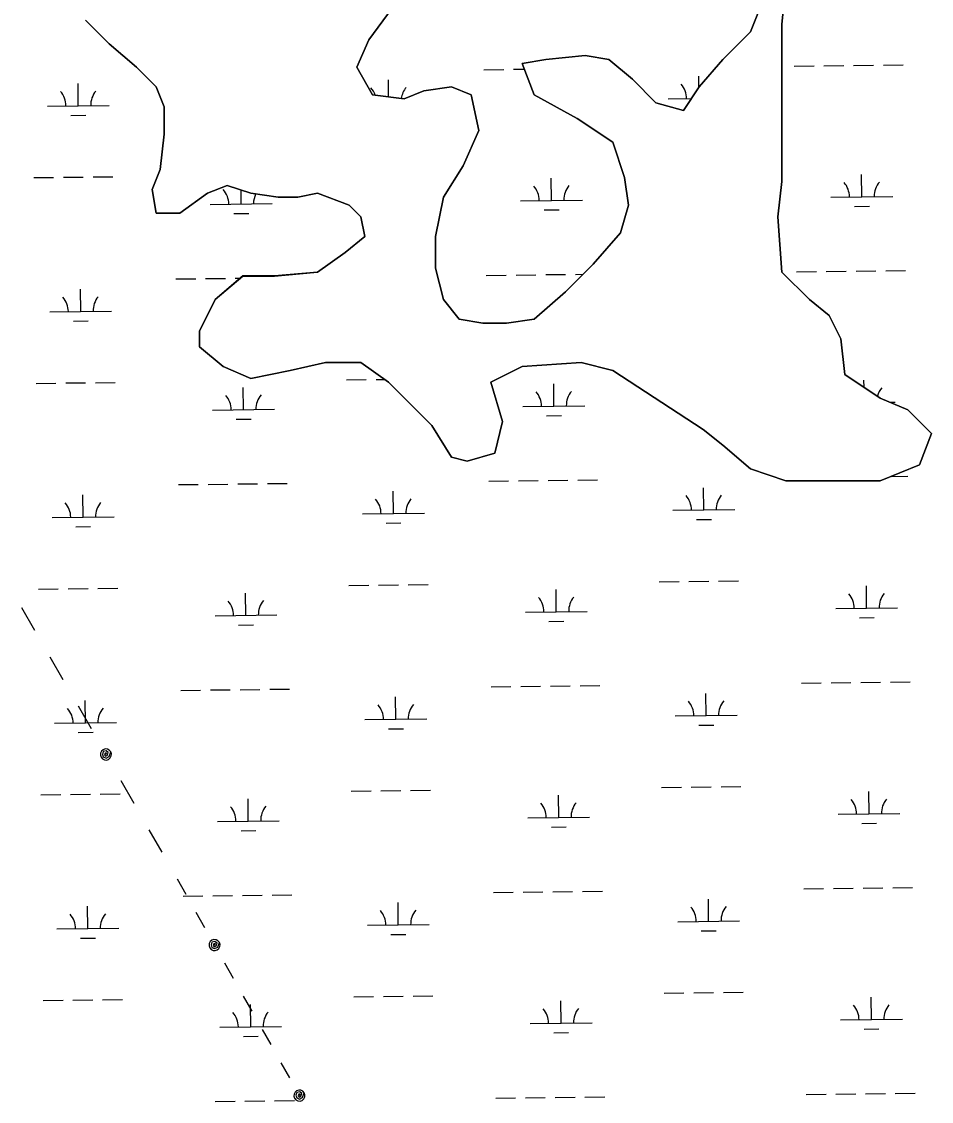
# Model space of a CAD drawing. Extents: x 3684037 to 3722149, y 433263 to 459021.
# Drawn here: x 3699163 to 3700634, y 440357 to 442103 of the extents above; entities that cross this region are included whole.
import ezdxf

# ---------------------------------------------------------------- set-up
doc = ezdxf.new("R2010")
doc.units = 0
for name, color, linetype in [('V-TOPO-SHOR', 7, 'Continuous'), ('V-UTIL-LINE', 7, 'Continuous'), ('V-WETL-SWMP', 7, 'Continuous')]:
    doc.layers.add(name, color=color, linetype=linetype)

msp = doc.modelspace()

# ---------------------------------------------------------------- linework, layer by layer
at = {"layer": 'V-TOPO-SHOR'}
for p, q in [((3700392.3, 442099.5), (3700398.7, 442163.2)), ((3700366.9, 442150.5), (3700341.4, 442086.8)), ((3699724.3, 442074.1), (3699762.4, 442125)), ((3699266.2, 442105.9), (3699304.3, 442067.7)), ((3700392.3, 441844.9), (3700392.3, 442099.5)), ((3700341.4, 442086.8), (3700296.9, 442042.2)), ((3699304.3, 442067.7), (3699348.9, 442029.5)), ((3699705.2, 442029.5), (3699724.3, 442074.1)), ((3700010.6, 442042.2), (3699972.4, 442035.9)), ((3700074.2, 442048.6), (3700010.6, 442042.2)), ((3700112.4, 442042.2), (3700074.2, 442048.6)), ((3700150.6, 442010.4), (3700112.4, 442042.2)), ((3700296.9, 442042.2), (3700258.7, 441997.7)), ((3699348.9, 442029.5), (3699380.7, 441997.7)), ((3699730.6, 441984.9), (3699705.2, 442029.5)), ((3699972.4, 442035.9), (3699991.5, 441984.9)), ((3700188.7, 441972.2), (3700150.6, 442010.4)), ((3699380.7, 441997.7), (3699393.4, 441965.8)), ((3699813.3, 441991.3), (3699781.5, 441978.6)), ((3699857.9, 441997.7), (3699813.3, 441991.3)), ((3699889.7, 441984.9), (3699857.9, 441997.7)), ((3700258.7, 441997.7), (3700233.3, 441959.5)), ((3699781.5, 441978.6), (3699730.6, 441984.9)), ((3699902.4, 441927.6), (3699889.7, 441984.9)), ((3699991.5, 441984.9), (3700061.5, 441946.7)), ((3700233.3, 441959.5), (3700188.7, 441972.2)), ((3699393.4, 441965.8), (3699393.4, 441921.3)), ((3700061.5, 441946.7), (3700118.7, 441908.5)), ((3699393.4, 441921.3), (3699387.1, 441864)), ((3699877, 441870.3), (3699902.4, 441927.6)), ((3700118.7, 441908.5), (3700137.8, 441851.2)), ((3699845.2, 441819.4), (3699877, 441870.3)), ((3699387.1, 441864), (3699374.3, 441832.1)), ((3700137.8, 441851.2), (3700144.2, 441806.7)), ((3699374.3, 441832.1), (3699380.7, 441793.9)), ((3699463.4, 441825.8), (3699495.2, 441838.5)), ((3699495.2, 441838.5), (3699533.4, 441825.8)), ((3700386, 441787.6), (3700392.3, 441844.9)), ((3699418.9, 441793.9), (3699463.4, 441825.8)), ((3699533.4, 441825.8), (3699577.9, 441819.4)), ((3699577.9, 441819.4), (3699609.7, 441819.4)), ((3699609.7, 441819.4), (3699641.6, 441825.8)), ((3699641.6, 441825.8), (3699692.5, 441806.7)), ((3699832.4, 441755.7), (3699845.2, 441819.4)), ((3699692.5, 441806.7), (3699711.5, 441787.6)), ((3700144.2, 441806.7), (3700131.5, 441762.1)), ((3699380.7, 441793.9), (3699418.9, 441793.9)), ((3699711.5, 441787.6), (3699717.9, 441755.7)), ((3700392.3, 441698.4), (3700386, 441787.6)), ((3700131.5, 441762.1), (3700086.9, 441711.2)), ((3699717.9, 441755.7), (3699686.1, 441730.3)), ((3699832.4, 441704.8), (3699832.4, 441755.7)), ((3699686.1, 441730.3), (3699641.6, 441698.4)), ((3700086.9, 441711.2), (3700042.4, 441666.6)), ((3699520.7, 441692.1), (3699476.1, 441653.9)), ((3699571.6, 441692.1), (3699520.7, 441692.1)), ((3699641.6, 441698.4), (3699571.6, 441692.1)), ((3699845.2, 441653.9), (3699832.4, 441704.8)), ((3700436.9, 441653.9), (3700392.3, 441698.4)), ((3700042.4, 441666.6), (3699991.5, 441622)), ((3699476.1, 441653.9), (3699450.7, 441602.9)), ((3699870.6, 441622), (3699845.2, 441653.9)), ((3700468.7, 441628.4), (3700436.9, 441653.9)), ((3699908.8, 441615.7), (3699870.6, 441622)), ((3699991.5, 441622), (3699947, 441615.7)), ((3700487.8, 441590.2), (3700468.7, 441628.4)), ((3699947, 441615.7), (3699908.8, 441615.7)), ((3699450.7, 441602.9), (3699450.7, 441577.5)), ((3700494.1, 441532.9), (3700487.8, 441590.2)), ((3699450.7, 441577.5), (3699488.9, 441545.6)), ((3699597, 441539.3), (3699654.3, 441552)), ((3699654.3, 441552), (3699711.5, 441552)), ((3699711.5, 441552), (3699756.1, 441520.2)), ((3699972.4, 441545.6), (3700067.8, 441552)), ((3700067.8, 441552), (3700118.7, 441539.3)), ((3699488.9, 441545.6), (3699533.4, 441526.5)), ((3699533.4, 441526.5), (3699597, 441539.3)), ((3699921.5, 441520.2), (3699972.4, 441545.6)), ((3700118.7, 441539.3), (3700265.1, 441443.8)), ((3699756.1, 441520.2), (3699826.1, 441450.1)), ((3699940.6, 441456.5), (3699921.5, 441520.2)), ((3700551.4, 441494.7), (3700494.1, 441532.9)), ((3700595.9, 441475.6), (3700551.4, 441494.7)), ((3700634.1, 441437.4), (3700595.9, 441475.6)), ((3699826.1, 441450.1), (3699857.9, 441399.2)), ((3699927.9, 441405.5), (3699940.6, 441456.5)), ((3700265.1, 441443.8), (3700296.9, 441418.3)), ((3700615, 441386.5), (3700634.1, 441437.4)), ((3700296.9, 441418.3), (3700341.4, 441380.1)), ((3699857.9, 441399.2), (3699883.3, 441392.8)), ((3699883.3, 441392.8), (3699927.9, 441405.5)), ((3700341.4, 441380.1), (3700398.7, 441361)), ((3700551.4, 441361), (3700615, 441386.5)), ((3700398.7, 441361), (3700551.4, 441361))]:
    msp.add_line(p, q, dxfattribs=at)
at = {"layer": 'V-UTIL-LINE'}
for points in [[(3699162.9, 441155.9), (3699183.9, 441119.3)], [(3699208.6, 441076.3), (3699229.5, 441039.7)], [(3699254.2, 440996.7), (3699275.2, 440960.1)], [(3699299.2, 440918.1), (3699300.4, 440920.7), (3699298.1, 440920.4), (3699297, 440917.8), (3699298.8, 440915.5), (3699301.8, 440917), (3699303.1, 440921.5), (3699299.6, 440924), (3699294.9, 440922.8), (3699293.5, 440918.4), (3699294.8, 440914.2), (3699299.4, 440912.5), (3699304.3, 440914.9), (3699307, 440922.6), (3699304.7, 440925.3), (3699301.6, 440926.8), (3699298.1, 440927.1), (3699294.7, 440926), (3699292.1, 440923.6), (3699290.5, 440920.5), (3699290.3, 440917), (3699291.4, 440913.7), (3699293.7, 440911), (3699296.8, 440909.5), (3699300.4, 440909.2), (3699303.7, 440910.3), (3699306.3, 440912.6), (3699307.9, 440915.8), (3699308.1, 440919.3), (3699307, 440922.6)], [(3699323.3, 440876.2), (3699344.2, 440839.6)], [(3699368.9, 440796.6), (3699389.9, 440760)], [(3699414.5, 440717), (3699428.5, 440692.2)], [(3699444.9, 440663.1), (3699458.9, 440638.3)], [(3699474.9, 440609.9), (3699476.2, 440612.5), (3699473.9, 440612.1), (3699472.7, 440609.6), (3699474.5, 440607.3), (3699477.5, 440608.8), (3699478.9, 440613.3), (3699475.4, 440615.8), (3699470.7, 440614.6), (3699469.2, 440610.3), (3699470.5, 440606), (3699475, 440604.2), (3699480, 440606.7), (3699482.8, 440614.3), (3699480.5, 440617), (3699477.3, 440618.6), (3699473.8, 440618.8), (3699470.5, 440617.7), (3699467.8, 440615.5), (3699466.3, 440612.3), (3699466, 440608.8), (3699467.1, 440605.5), (3699469.4, 440602.8), (3699472.5, 440601.2), (3699476, 440601), (3699479.3, 440602.1), (3699482, 440604.4), (3699483.6, 440607.5), (3699483.9, 440611), (3699482.8, 440614.3)], [(3699491, 440581.5), (3699504.9, 440556.7)], [(3699521.4, 440527.6), (3699535.3, 440502.9)], [(3699551.8, 440473.7), (3699565.7, 440449)], [(3699582.2, 440419.8), (3699596.1, 440395.1)], [(3699612.2, 440366.7), (3699613.4, 440369.3), (3699611.1, 440368.9), (3699610, 440366.4), (3699611.7, 440364), (3699614.7, 440365.6), (3699616.1, 440370), (3699612.6, 440372.5), (3699607.9, 440371.4), (3699606.5, 440367), (3699607.8, 440362.7), (3699612.3, 440361), (3699617.2, 440363.4), (3699620, 440371.1), (3699617.7, 440373.8), (3699614.6, 440375.3), (3699611.1, 440375.6), (3699607.7, 440374.5), (3699605.1, 440372.2), (3699603.5, 440369.1), (3699603.2, 440365.6), (3699604.3, 440362.3), (3699606.6, 440359.6), (3699609.7, 440358), (3699613.2, 440357.7), (3699616.6, 440358.8), (3699619.2, 440361.1), (3699620.8, 440364.3), (3699621.1, 440367.8), (3699620, 440371.1)]]:
    msp.add_lwpolyline(points, dxfattribs=at)
at = {"layer": 'V-WETL-SWMP'}
for p, q in [((3699910.5, 442025.7), (3699942.5, 442026.1)), ((3699958.5, 442026.3), (3699975.9, 442026.5)), ((3700412.4, 442031.5), (3700444.4, 442031.9)), ((3700460.4, 442032.1), (3700492.4, 442032.5)), ((3700508.4, 442032.7), (3700540.4, 442033)), ((3700556.4, 442033.2), (3700588.4, 442033.6)), ((3699756.4, 441981.7), (3699756.1, 442009.2)), ((3700258.2, 441996.8), (3700258, 442015)), ((3699254.6, 441967.3), (3699254.2, 442003.3)), ((3700208.4, 441978.4), (3700246.2, 441978.9)), ((3699204.6, 441966.7), (3699304.6, 441967.9)), ((3699242.8, 441951.8), (3699266.8, 441952)), ((3699182.6, 441851.1), (3699214.6, 441851.4)), ((3699230.6, 441851.6), (3699262.6, 441852)), ((3699278.6, 441852.2), (3699310.6, 441852.5)), ((3700019.8, 441814.4), (3700019.4, 441850.4)), ((3700521.7, 441820.2), (3700521.3, 441856.2)), ((3699517.9, 441808.5), (3699517.7, 441831)), ((3699969.8, 441813.8), (3700069.8, 441814.9)), ((3700471.7, 441819.6), (3700571.7, 441820.8)), ((3699467.9, 441807.9), (3699567.9, 441809.1)), ((3700008, 441798.8), (3700032, 441799.1)), ((3700509.9, 441804.6), (3700533.9, 441804.9)), ((3699506.1, 441793), (3699530.1, 441793.2)), ((3699914.4, 441693.1), (3699946.4, 441693.4)), ((3699962.4, 441693.6), (3699994.4, 441694)), ((3700010.4, 441694.2), (3700042.4, 441694.5)), ((3700058.4, 441694.7), (3700070.7, 441694.9)), ((3700416.2, 441698.9), (3700448.2, 441699.3)), ((3700464.2, 441699.5), (3700496.2, 441699.8)), ((3700512.2, 441700), (3700544.2, 441700.4)), ((3700560.2, 441700.6), (3700592.2, 441700.9)), ((3699412.5, 441687.2), (3699444.5, 441687.6)), ((3699460.5, 441687.8), (3699492.5, 441688.1)), ((3699508.5, 441688.3), (3699516.4, 441688.4)), ((3699258.5, 441634.7), (3699258.1, 441670.7)), ((3699208.5, 441634.1), (3699308.5, 441635.3)), ((3699246.7, 441619.1), (3699270.7, 441619.4)), ((3699186.4, 441518.4), (3699218.4, 441518.8)), ((3699234.4, 441519), (3699266.4, 441519.3)), ((3699282.4, 441519.5), (3699314.4, 441519.9)), ((3699688.3, 441524.2), (3699720.3, 441524.6)), ((3699736.3, 441524.8), (3699749.4, 441524.9)), ((3700023.7, 441481.7), (3700023.3, 441517.7)), ((3700525.3, 441512.1), (3700525.1, 441523.5)), ((3699521.8, 441475.9), (3699521.4, 441511.9)), ((3699973.7, 441481.1), (3700073.7, 441482.3)), ((3700566.9, 441488), (3700575.5, 441488.1)), ((3699471.8, 441475.3), (3699571.8, 441476.4)), ((3700011.9, 441466.1), (3700035.9, 441466.4)), ((3699510, 441460.3), (3699534, 441460.6)), ((3699918.2, 441360.4), (3699950.2, 441360.8)), ((3699966.2, 441361), (3699998.2, 441361.3)), ((3700014.2, 441361.5), (3700046.2, 441361.9)), ((3700062.2, 441362.1), (3700094.2, 441362.4)), ((3700568.9, 441368), (3700596.1, 441368.3)), ((3699416.4, 441354.6), (3699448.4, 441354.9)), ((3699464.4, 441355.1), (3699496.4, 441355.5)), ((3699512.4, 441355.7), (3699544.3, 441356.1)), ((3699560.3, 441356.2), (3699592.3, 441356.6)), ((3699764.2, 441307.9), (3699763.8, 441343.9)), ((3700266.1, 441313.7), (3700265.7, 441349.7)), ((3699262.4, 441302), (3699261.9, 441338)), ((3699714.2, 441307.3), (3699814.2, 441308.4)), ((3700216.1, 441313.1), (3700316.1, 441314.3)), ((3699212.4, 441301.4), (3699312.4, 441302.6)), ((3699752.4, 441292.3), (3699776.4, 441292.6)), ((3700254.3, 441298.1), (3700278.3, 441298.4)), ((3699250.5, 441286.5), (3699274.5, 441286.7)), ((3699190.3, 441185.7), (3699222.3, 441186.1)), ((3699238.3, 441186.3), (3699270.3, 441186.7)), ((3699286.3, 441186.9), (3699318.3, 441187.2)), ((3699692.2, 441191.6), (3699724.2, 441192)), ((3699740.2, 441192.1), (3699772.2, 441192.5)), ((3699788.2, 441192.7), (3699820.2, 441193.1)), ((3700027.5, 441149.1), (3700027.1, 441185.1)), ((3700194.1, 441197.4), (3700226.1, 441197.8)), ((3700242.1, 441198), (3700274, 441198.4)), ((3700290, 441198.5), (3700322, 441198.9)), ((3700529.4, 441154.9), (3700529, 441190.9)), ((3699525.7, 441143.2), (3699525.2, 441179.2)), ((3699977.5, 441148.5), (3700077.5, 441149.6)), ((3700479.4, 441154.3), (3700579.4, 441155.5)), ((3699475.7, 441142.6), (3699575.7, 441143.8)), ((3700015.7, 441133.5), (3700039.7, 441133.8)), ((3700517.6, 441139.3), (3700541.6, 441139.6)), ((3699513.8, 441127.6), (3699537.8, 441127.9)), ((3699922.1, 441027.7), (3699954.1, 441028.1)), ((3699970.1, 441028.3), (3700002.1, 441028.7)), ((3700018.1, 441028.9), (3700050.1, 441029.2)), ((3700066.1, 441029.4), (3700098.1, 441029.8)), ((3700424, 441033.6), (3700456, 441034)), ((3700472, 441034.1), (3700504, 441034.5)), ((3700520, 441034.7), (3700552, 441035.1)), ((3700568, 441035.3), (3700600, 441035.6)), ((3699420.2, 441021.9), (3699452.2, 441022.3)), ((3699468.2, 441022.5), (3699500.2, 441022.8)), ((3699516.2, 441023), (3699548.2, 441023.4)), ((3699564.2, 441023.6), (3699596.2, 441024)), ((3699768.1, 440975.2), (3699767.7, 441011.2)), ((3700270, 440981.1), (3700269.6, 441017)), ((3699266.2, 440969.4), (3699265.8, 441005.4)), ((3699718.1, 440974.6), (3699818.1, 440975.8)), ((3700220, 440980.5), (3700320, 440981.6)), ((3699216.2, 440968.8), (3699316.2, 440970)), ((3699756.3, 440959.6), (3699780.3, 440959.9)), ((3700258.2, 440965.5), (3700282.2, 440965.8)), ((3699254.4, 440953.8), (3699278.4, 440954.1)), ((3699194.2, 440853.1), (3699226.2, 440853.5)), ((3699242.2, 440853.7), (3699274.2, 440854)), ((3699290.2, 440854.2), (3699322.2, 440854.6)), ((3699696.1, 440858.9), (3699728, 440859.3)), ((3699744, 440859.5), (3699776, 440859.9)), ((3699792, 440860.1), (3699824, 440860.4)), ((3700197.9, 440864.8), (3700229.9, 440865.1)), ((3700245.9, 440865.3), (3700277.9, 440865.7)), ((3700293.9, 440865.9), (3700325.9, 440866.3)), ((3700533.3, 440822.2), (3700532.9, 440858.2)), ((3699529.5, 440810.6), (3699529.1, 440846.6)), ((3700031.4, 440816.4), (3700031, 440852.4)), ((3700483.3, 440821.7), (3700583.3, 440822.8)), ((3699479.5, 440810), (3699579.5, 440811.1)), ((3699981.4, 440815.8), (3700081.4, 440817)), ((3700019.6, 440800.8), (3700043.6, 440801.1)), ((3700521.5, 440806.7), (3700545.5, 440807)), ((3699517.7, 440795), (3699541.7, 440795.3)), ((3699926, 440695.1), (3699958, 440695.5)), ((3699974, 440695.7), (3700006, 440696)), ((3700022, 440696.2), (3700054, 440696.6)), ((3700070, 440696.8), (3700102, 440697.1)), ((3700427.8, 440700.9), (3700459.8, 440701.3)), ((3700475.8, 440701.5), (3700507.8, 440701.9)), ((3700523.8, 440702.1), (3700555.8, 440702.4)), ((3700571.8, 440702.6), (3700603.8, 440703)), ((3699424.1, 440689.3), (3699456.1, 440689.6)), ((3699472.1, 440689.8), (3699504.1, 440690.2)), ((3699520.1, 440690.4), (3699552.1, 440690.7)), ((3699568.1, 440690.9), (3699600.1, 440691.3)), ((3699772, 440642.6), (3699771.6, 440678.6)), ((3700273.9, 440648.4), (3700273.4, 440684.4)), ((3699270.1, 440636.7), (3699269.7, 440672.7)), ((3699722, 440642), (3699822, 440643.1)), ((3700223.9, 440647.8), (3700323.9, 440649)), ((3699220.1, 440636.1), (3699320.1, 440637.3)), ((3699760.2, 440627), (3699784.2, 440627.3)), ((3700262, 440632.8), (3700286, 440633.1)), ((3699258.3, 440621.1), (3699282.3, 440621.4)), ((3699198, 440520.4), (3699230, 440520.8)), ((3699246, 440521), (3699278, 440521.4)), ((3699294, 440521.6), (3699326, 440521.9)), ((3699699.9, 440526.3), (3699731.9, 440526.7)), ((3699747.9, 440526.8), (3699779.9, 440527.2)), ((3699795.9, 440527.4), (3699827.9, 440527.8)), ((3700201.8, 440532.1), (3700233.8, 440532.5)), ((3700249.8, 440532.7), (3700281.8, 440533.1)), ((3700297.8, 440533.2), (3700329.8, 440533.6)), ((3700537.2, 440489.6), (3700536.7, 440525.6)), ((3699533.4, 440477.9), (3699533, 440513.9)), ((3700035.3, 440483.8), (3700034.9, 440519.7)), ((3700487.2, 440489), (3700587.2, 440490.2)), ((3699483.4, 440477.3), (3699583.4, 440478.5)), ((3699985.3, 440483.2), (3700085.3, 440484.3)), ((3700023.5, 440468.2), (3700047.5, 440468.5)), ((3700525.3, 440474), (3700549.3, 440474.3)), ((3699521.6, 440462.3), (3699545.6, 440462.6)), ((3700025.8, 440363.6), (3700057.8, 440363.9)), ((3700073.8, 440364.1), (3700105.8, 440364.5)), ((3700431.7, 440368.3), (3700463.7, 440368.7)), ((3700479.7, 440368.8), (3700511.7, 440369.2)), ((3700527.7, 440369.4), (3700559.7, 440369.8)), ((3700575.7, 440370), (3700607.7, 440370.3)), ((3699476, 440357.2), (3699508, 440357.5)), ((3699524, 440357.7), (3699556, 440358.1)), ((3699572, 440358.3), (3699604, 440358.7)), ((3699929.8, 440362.4), (3699961.8, 440362.8)), ((3699977.8, 440363), (3700009.8, 440363.4))]:
    msp.add_line(p, q, dxfattribs=at)
for points in [[(3700398.7, 442163.2), (3700392.3, 442099.5), (3700392.3, 441844.9), (3700386, 441787.6), (3700392.3, 441698.4), (3700436.9, 441653.8), (3700468.7, 441628.4), (3700487.8, 441590.2), (3700494.1, 441532.9), (3700551.4, 441494.7), (3700595.9, 441475.6), (3700634.1, 441437.4), (3700615, 441386.4), (3700551.4, 441361), (3700398.7, 441361), (3700341.4, 441380.1), (3700296.9, 441418.3), (3700265.1, 441443.7), (3700118.7, 441539.2), (3700067.8, 441552), (3699972.4, 441545.6), (3699921.5, 441520.1), (3699940.6, 441456.5), (3699927.9, 441405.5), (3699883.3, 441392.8), (3699857.9, 441399.2), (3699826.1, 441450.1), (3699756.1, 441520.1), (3699711.5, 441552), (3699654.3, 441552), (3699597, 441539.2), (3699533.4, 441526.5), (3699488.9, 441545.6), (3699450.7, 441577.4), (3699450.7, 441602.9), (3699476.1, 441653.8), (3699520.7, 441692), (3699571.6, 441692), (3699641.6, 441698.4), (3699686.1, 441730.3), (3699717.9, 441755.7), (3699711.5, 441787.6), (3699692.5, 441806.7), (3699641.6, 441825.8), (3699609.7, 441819.4), (3699577.9, 441819.4), (3699533.4, 441825.8), (3699495.2, 441838.5), (3699463.4, 441825.8), (3699418.9, 441793.9), (3699380.7, 441793.9), (3699374.3, 441832.1), (3699387.1, 441864), (3699393.4, 441921.3), (3699393.4, 441965.8), (3699380.7, 441997.7), (3699348.9, 442029.5), (3699304.3, 442067.7), (3699266.2, 442105.9)], [(3699762.4, 442125), (3699724.3, 442074.1), (3699705.2, 442029.5), (3699730.6, 441984.9), (3699781.5, 441978.6), (3699813.3, 441991.3), (3699857.9, 441997.7), (3699889.7, 441984.9), (3699902.4, 441927.6), (3699877, 441870.3), (3699845.2, 441819.4), (3699832.4, 441755.7), (3699832.4, 441704.8), (3699845.2, 441653.8), (3699870.6, 441622), (3699908.8, 441615.6), (3699947, 441615.6), (3699991.5, 441622), (3700042.4, 441666.6), (3700086.9, 441711.2), (3700131.5, 441762.1), (3700144.2, 441806.7), (3700137.8, 441851.2), (3700118.7, 441908.5), (3700061.5, 441946.7), (3699991.5, 441984.9), (3699972.4, 442035.9), (3700010.6, 442042.2), (3700074.2, 442048.6), (3700112.4, 442042.2), (3700150.6, 442010.4), (3700188.7, 441972.2), (3700233.3, 441959.5), (3700258.7, 441997.7), (3700296.9, 442042.2), (3700341.4, 442086.8), (3700366.9, 442150.5)]]:
    msp.add_lwpolyline(points, dxfattribs=at)
for centre, start, end in [((3699199.4, 441967.2), 359.8949, 41.4385), ((3699309.9, 441968.4), 139.8949, 181.4385), ((3699701.3, 441973), 18.9267, 41.4385), ((3699811.7, 441974.3), 139.8949, 172.067), ((3700203.1, 441978.8), 359.8949, 41.4385), ((3699462.7, 441808.4), 359.8949, 41.4385), ((3699964.6, 441814.2), 359.8949, 41.4385), ((3700075, 441815.5), 139.8949, 181.4385), ((3700466.4, 441820), 359.8949, 41.4385), ((3700576.9, 441821.3), 139.8949, 181.4385), ((3699573.2, 441809.6), 154.8236, 181.4385), ((3699203.3, 441634.5), 359.8949, 41.4385), ((3699313.7, 441635.8), 139.8949, 181.4385), ((3699466.6, 441475.7), 359.8949, 41.4385), ((3699577, 441477), 139.8949, 181.4385), ((3699968.4, 441481.5), 359.8949, 41.4385), ((3700078.9, 441482.8), 139.8949, 181.4385), ((3700580.8, 441488.7), 139.8949, 165.0045), ((3699207.1, 441301.9), 359.8949, 41.4385), ((3699317.6, 441303.1), 139.8949, 181.4385), ((3699709, 441307.7), 359.8949, 41.4385), ((3699819.5, 441309), 139.8949, 181.4385), ((3700210.9, 441313.5), 359.8949, 41.4385), ((3700321.3, 441314.8), 139.8949, 181.4385), ((3699580.9, 441144.3), 139.8949, 181.4385), ((3699972.3, 441148.9), 359.8949, 41.4385), ((3700082.8, 441150.2), 139.8949, 181.4385), ((3700474.2, 441154.7), 359.8949, 41.4385), ((3700584.7, 441156), 139.8949, 181.4385), ((3699470.4, 441143), 359.8949, 41.4385), ((3699211, 440969.2), 359.8949, 41.4385), ((3699321.5, 440970.5), 139.8949, 181.4385), ((3699712.9, 440975), 359.8949, 41.4385), ((3699823.3, 440976.3), 139.8949, 181.4385), ((3700214.7, 440980.9), 359.8949, 41.4385), ((3700325.2, 440982.2), 139.8949, 181.4385), ((3699976.2, 440816.2), 359.8949, 41.4385), ((3700086.6, 440817.5), 139.8949, 181.4385), ((3700478, 440822.1), 359.8949, 41.4385), ((3700588.5, 440823.4), 139.8949, 181.4385), ((3699474.3, 440810.4), 359.8949, 41.4385), ((3699584.8, 440811.7), 139.8949, 181.4385), ((3699325.3, 440637.8), 139.8949, 181.4385), ((3699716.7, 440642.4), 359.8949, 41.4385), ((3699827.2, 440643.7), 139.8949, 181.4385), ((3700218.6, 440648.2), 359.8949, 41.4385), ((3700329.1, 440649.5), 139.8949, 181.4385), ((3699214.9, 440636.6), 359.8949, 41.4385), ((3699980, 440483.6), 359.8949, 41.4385), ((3700090.5, 440484.9), 139.8949, 181.4385), ((3700481.9, 440489.4), 359.8949, 41.4385), ((3700592.4, 440490.7), 139.8949, 181.4385), ((3699478.2, 440477.7), 359.8949, 41.4385), ((3699588.6, 440479), 139.8949, 181.4385)]:
    msp.add_arc(centre, 35.2, start, end, dxfattribs=at)

doc.saveas('drawing.dxf')
